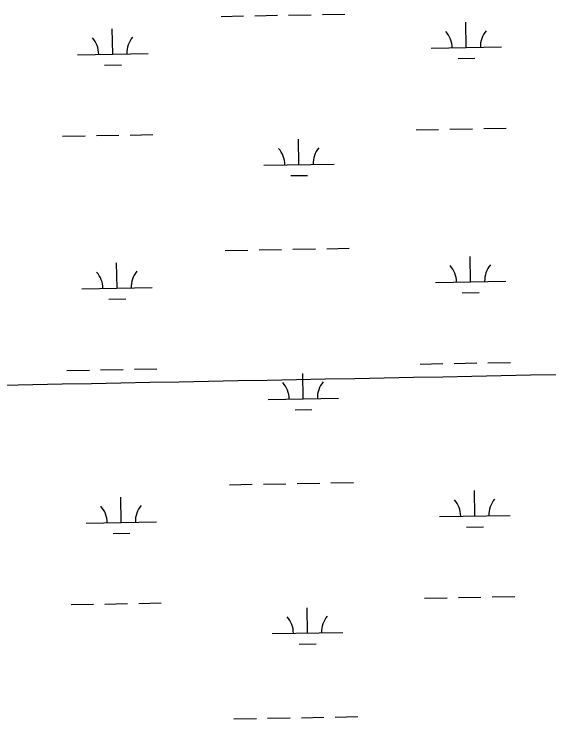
# Model space of a CAD drawing. Extents: x 3957609 to 3995875, y 234277 to 260273.
# Drawn here: x 3983983 to 3984742, y 242673 to 243674 of the extents above; entities that cross this region are included whole.
import ezdxf

# ---------------------------------------------------------------- set-up
doc = ezdxf.new("R2010")
doc.units = 0
doc.layers.add('V-GRID-MAJR', color=7, linetype='Continuous')
doc.layers.add('V-WETL-SWMP', color=7, linetype='Continuous')

msp = doc.modelspace()

# ---------------------------------------------------------------- linework, layer by layer
at = {"layer": 'V-GRID-MAJR'}
msp.add_spline([(3961816.723, 242728.005), (3967136.284, 242827.44), (3972455.83, 242927.648), (3977775.362, 243028.63), (3983094.879, 243130.385), (3988414.381, 243232.915), (3993733.868, 243336.218)], degree=3, dxfattribs=at)
at = {"layer": 'V-WETL-SWMP'}
for p, q in [((3984276.286, 243670.925), (3984308.28, 243671.507)), ((3984324.278, 243671.798), (3984356.272, 243672.379)), ((3984372.27, 243672.67), (3984404.265, 243673.252)), ((3984420.262, 243673.543), (3984452.257, 243674.125)), ((3984624.467, 243626.506), (3984623.812, 243662.5)), ((3984122.642, 243617.381), (3984121.987, 243653.375)), ((3984072.65, 243616.472), (3984172.633, 243618.29)), ((3984574.475, 243625.597), (3984674.458, 243627.415)), ((3984612.749, 243610.859), (3984636.745, 243611.295)), ((3984110.924, 243601.734), (3984134.92, 243602.171)), ((3984553.169, 243509.758), (3984585.164, 243510.34)), ((3984601.162, 243510.631), (3984633.156, 243511.213)), ((3984649.154, 243511.503), (3984681.148, 243512.085)), ((3984051.344, 243500.633), (3984083.339, 243501.215)), ((3984099.336, 243501.506), (3984131.331, 243502.088)), ((3984147.329, 243502.379), (3984179.323, 243502.96)), ((3984386.977, 243460.299), (3984386.323, 243496.293)), ((3984336.985, 243459.39), (3984436.969, 243461.208)), ((3984375.26, 243444.652), (3984399.256, 243445.088)), ((3984282.334, 243338.305), (3984314.328, 243338.887)), ((3984330.326, 243339.178), (3984362.321, 243339.759)), ((3984378.318, 243340.05), (3984410.313, 243340.632)), ((3984426.31, 243340.923), (3984458.305, 243341.505)), ((3984630.515, 243293.886), (3984629.86, 243329.88)), ((3984128.69, 243284.761), (3984128.035, 243320.755)), ((3984580.523, 243292.977), (3984680.507, 243294.795)), ((3984078.698, 243283.852), (3984178.682, 243285.67)), ((3984618.797, 243278.239), (3984642.793, 243278.675)), ((3984116.972, 243269.114), (3984140.968, 243269.551)), ((3984559.218, 243177.138), (3984591.212, 243177.72)), ((3984607.21, 243178.011), (3984639.204, 243178.593)), ((3984655.202, 243178.883), (3984687.196, 243179.465)), ((3984057.392, 243168.013), (3984089.387, 243168.595)), ((3984105.385, 243168.886), (3984137.379, 243169.468)), ((3984153.377, 243169.759), (3984185.371, 243170.34)), ((3984393.025, 243127.679), (3984392.371, 243163.673)), ((3984343.033, 243126.77), (3984443.017, 243128.588)), ((3984381.308, 243112.032), (3984405.304, 243112.468)), ((3984384.366, 243007.43), (3984416.361, 243008.012)), ((3984432.358, 243008.303), (3984464.353, 243008.885)), ((3984288.382, 243005.685), (3984320.376, 243006.267)), ((3984336.374, 243006.558), (3984368.369, 243007.139)), ((3984636.563, 242961.266), (3984635.908, 242997.26)), ((3984134.738, 242952.141), (3984134.083, 242988.135)), ((3984586.571, 242960.357), (3984686.555, 242962.175)), ((3984084.746, 242951.232), (3984184.73, 242953.05)), ((3984624.845, 242945.619), (3984648.841, 242946.055)), ((3984123.02, 242936.494), (3984147.016, 242936.931)), ((3984159.425, 242837.139), (3984191.419, 242837.72)), ((3984565.266, 242844.518), (3984597.26, 242845.1)), ((3984613.258, 242845.391), (3984645.252, 242845.973)), ((3984661.25, 242846.263), (3984693.244, 242846.845)), ((3984063.441, 242835.393), (3984095.435, 242835.975)), ((3984111.433, 242836.266), (3984143.427, 242836.848)), ((3984399.073, 242795.059), (3984398.419, 242831.053)), ((3984349.082, 242794.15), (3984449.065, 242795.968)), ((3984387.356, 242779.412), (3984411.352, 242779.848)), ((3984294.43, 242673.065), (3984326.425, 242673.647)), ((3984342.422, 242673.938), (3984374.417, 242674.519)), ((3984390.414, 242674.81), (3984422.409, 242675.392)), ((3984438.406, 242675.683), (3984470.401, 242676.265))]:
    msp.add_line(p, q, dxfattribs=at)
for centre, start, end in [((3984569.224, 243625.976), 0.269879, 41.813537), ((3984679.692, 243627.985), 140.269876, 181.813534), ((3984067.399, 243616.851), 0.269879, 41.813537), ((3984177.867, 243618.86), 140.269876, 181.813534), ((3984331.735, 243459.769), 0.269879, 41.813537), ((3984442.202, 243461.778), 140.269876, 181.813534), ((3984685.74, 243295.365), 140.269876, 181.813534), ((3984073.447, 243284.231), 0.269879, 41.813537), ((3984183.915, 243286.24), 140.269876, 181.813534), ((3984575.272, 243293.356), 0.269879, 41.813537), ((3984337.783, 243127.149), 0.269879, 41.813537), ((3984448.25, 243129.158), 140.269876, 181.813534), ((3984581.32, 242960.736), 0.269879, 41.813537), ((3984691.788, 242962.745), 140.269876, 181.813534), ((3984079.495, 242951.611), 0.269879, 41.813537), ((3984189.963, 242953.62), 140.269876, 181.813534), ((3984343.831, 242794.529), 0.269879, 41.813537), ((3984454.298, 242796.538), 140.269876, 181.813534)]:
    msp.add_arc(centre, 35.246, start, end, dxfattribs=at)

doc.saveas('drawing.dxf')
